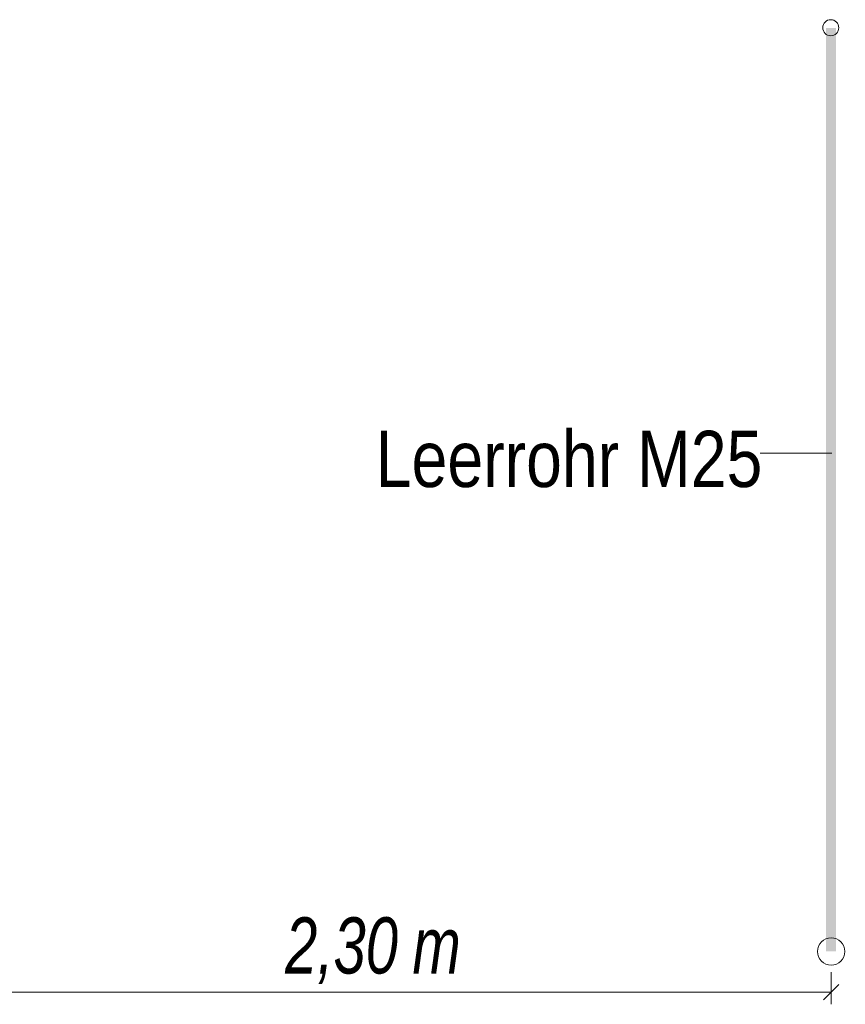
# Model space of a CAD drawing. Extents: x -620 to 300, y 62 to 1162.
# Tile 293 of 322: x 146 to 167, y 1007 to 1032. Entities that reach past the tile are written whole.
import ezdxf

# ---------------------------------------------------------------- set-up
doc = ezdxf.new("R2010")
doc.units = 0
doc.layers.get('0').update_dxf_attribs({"lineweight": 13})
for name, color, linetype, lineweight, true_color in [('E_Aussparung Bemaßung-A06G94UP8I', 5, 'Continuous', 9, 0x0000ff), ('E_Betonbaudose', 1, 'Continuous', 13, 0xff0000), ('E_Detail_Beschriftung', 7, 'Continuous', 13, 0x009900)]:
    doc.layers.add(name, color=color, linetype=linetype, lineweight=lineweight, true_color=true_color)
doc.layers.add('E_Detail_Linie_Text_Bem', color=7, linetype='Continuous', lineweight=13)
doc.styles.get("Standard").update_dxf_attribs({"font": 'ARIALN.TTF'})

# ---------------------------------------------------------------- blocks, each defined once
blk = doc.blocks.new('Referenz-A06G94UU8I')
at = {"layer": 'E_Aussparung Bemaßung-A06G94UP8I', "linetype": 'Continuous', "ltscale": 0.13}
for p, q in [((166.186, 1007.177), (166.186, 1007.977)), ((166.377, 1007.668), (165.995, 1007.287)), ((143.186, 1007.477), (166.186, 1007.477))]:
    blk.add_line(p, q, dxfattribs=at)
at = {"layer": 'E_Betonbaudose', "linetype": 'Continuous', "ltscale": 0.13}
for centre, radius in [((166.176, 1031.503), 0.2), ((166.186, 1008.493), 0.34)]:
    blk.add_circle(centre, radius, dxfattribs=at)
at = {"layer": 'E_Detail_Linie_Text_Bem', "color": 0, "linetype": 'Continuous', "ltscale": 0.13}
blk.add_line((164.42, 1020.907), (166.205, 1020.907), dxfattribs=at)
at = {"layer": 'E_Detail_Linie_Text_Bem', "linetype": 'Continuous', "ltscale": 0.13}
blk.add_solid([(166.311, 1031.493), (166.311, 1008.493), (166.061, 1031.492), (166.061, 1008.493)], dxfattribs=at)
at = {"layer": 'E_Aussparung Bemaßung-A06G94UP8I', "linetype": 'Continuous', "ltscale": 0.13, "char_height": 1.4, "attachment_point": 1}
for s, insert in [('{\\W0.9;\\fArial Narrow|b0|i1;2,30 }', (152.592, 1009.344)), ('{\\W0.9;\\fArial Narrow|b0|i1;m}', (155.763, 1009.344))]:
    blk.add_mtext(s, dxfattribs=dict(at, insert=insert))
at = {"layer": 'E_Detail_Beschriftung', "linetype": 'Continuous', "ltscale": 0.13, "insert": (154.848, 1021.462), "char_height": 1.4, "attachment_point": 1}
blk.add_mtext('{\\fArial Narrow;Leerrohr M25}', dxfattribs=at)

msp = doc.modelspace()

# ---------------------------------------------------------------- block references
at = {"color": 8, "lineweight": 25, "ltscale": 0.25, "true_color": 0x808080}
msp.add_blockref('Referenz-A06G94UU8I', (0, 0), dxfattribs=at)

doc.saveas('drawing.dxf')
